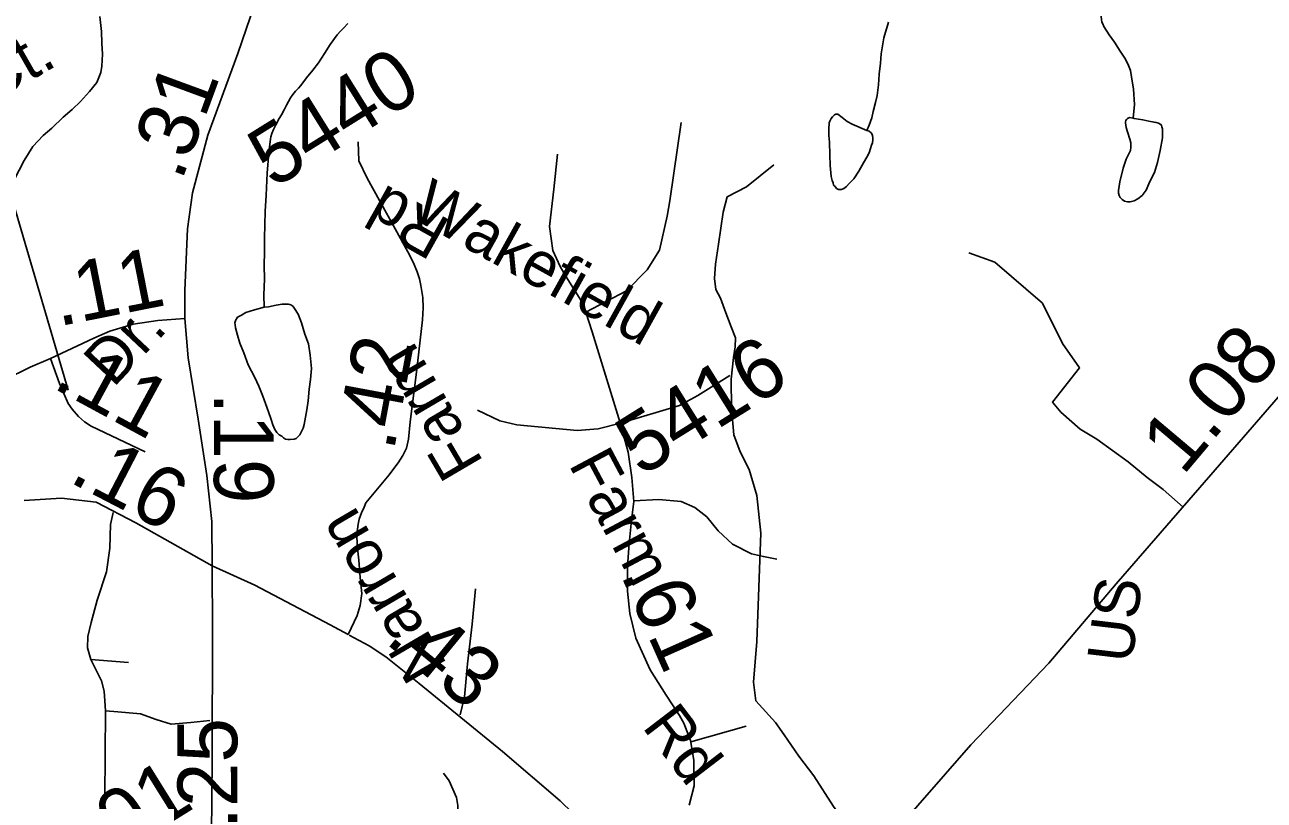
# Model space of a CAD drawing. Extents: x 2001466 to 31450019, y -30647475 to 847247.
# Drawn here: x 2201103 to 2206281, y 766498 to 769739 of the extents above; entities that cross this region are included whole.
import ezdxf

# ---------------------------------------------------------------- set-up
doc = ezdxf.new("R2010")
doc.units = 0
for name, color, linetype in [('Exist Hydrographic Misc Water Feature', 7, 'Continuous'), ('Exist Road Non-System Type 51', 7, 'Continuous'), ('Exist Road Secondary Mileage Hundredths English Label', 7, 'Continuous'), ('Exist Road Secondary Type 51 Attributed', 7, 'Continuous'), ('Exist Road Secondary Type 51 Label', 7, 'Continuous'), ('Exist Road Secondary Type 51 Number Label', 7, 'Continuous')]:
    doc.layers.add(name, color=color, linetype=linetype)

msp = doc.modelspace()

# ---------------------------------------------------------------- linework, layer by layer
at = {"layer": 'Exist Hydrographic Misc Water Feature'}
for points in [[(2205733.8, 769348.9), (2205739.7, 769405.2), (2205735, 769469.2), (2205726.6, 769520.7), (2205722.5, 769546.9), (2205714.3, 769568.9), (2205702, 769594.7), (2205680.1, 769628.4), (2205655.9, 769666.5), (2205633.5, 769696.3), (2205611.4, 769732), (2205607.1, 769742), (2205603.4, 769749.9), (2205601.1, 769760), (2205600.9, 769773.8), (2205603.2, 769784), (2205602.7, 769797.9), (2205604.6, 769806.1)], [(2200855.8, 768749.9), (2200891.5, 768815.9), (2200913.2, 768854), (2200950.7, 768914.5), (2200986, 768962.7), (2201021.9, 769024.6), (2201059.2, 769091.2), (2201101, 769171.3), (2201136.7, 769229.6), (2201180, 769275.8), (2201216.1, 769306), (2201263.4, 769352.4), (2201301, 769384.4), (2201335.2, 769418.6), (2201372.9, 769459.2), (2201404.3, 769497.4), (2201420.3, 769539.2), (2201424.2, 769565.4), (2201427.9, 769615.2), (2201425.2, 769661.4), (2201423, 769711.2), (2201416.6, 769773.1)], [(2202102.7, 768558.3), (2202102.3, 768610.3), (2202103.9, 768676.1), (2202103.5, 768732.2), (2202105.2, 768790.4), (2202104.8, 768846.4), (2202108, 768958.3), (2202111.7, 769026.3), (2202115, 769118.3), (2202122.2, 769204.4), (2202130.2, 769262.4), (2202131.4, 769270.4), (2202135.5, 769284.4), (2202141.7, 769300.5), (2202151.3, 769320.5), (2202165.5, 769346.3), (2202175.3, 769362.7), (2202187.2, 769382.8), (2202196.8, 769402.8), (2202212.6, 769432.9), (2202222.5, 769446.9), (2202234.6, 769460.9), (2202246.5, 769473.3), (2202256.5, 769485.1), (2202279.7, 769517.3), (2202305.9, 769549.4), (2202329.5, 769579.5), (2202355.1, 769617.9), (2202378.7, 769655.7), (2202408.4, 769696.2), (2202422.6, 769712.4), (2202434.5, 769724.4), (2202452.5, 769744.3)], [(2204620.8, 769297.5), (2204630.4, 769319.6), (2204642.1, 769349.5), (2204648.2, 769375.8), (2204657.9, 769413.7), (2204663.8, 769443.6), (2204669.4, 769487.8), (2204673, 769531.9), (2204678.8, 769577.6), (2204680.4, 769617.5), (2204691.9, 769684), (2204711.4, 769750)], [(2204620.8, 769297.5), (2204630.8, 769293.6), (2204640.4, 769285.6), (2204644.7, 769275.7), (2204646.8, 769265.6), (2204646.8, 769257.5), (2204644.7, 769245.7), (2204641.1, 769235.7), (2204637, 769221.7), (2204631, 769203.5), (2204621.2, 769185.5), (2204607.4, 769161.2), (2204587.7, 769127.3), (2204566.2, 769095.3), (2204548, 769074.9), (2204536.3, 769062.9), (2204524.4, 769055), (2204514.7, 769050.7), (2204502.2, 769050.6), (2204494.4, 769054.6), (2204488.7, 769062.8), (2204481.9, 769068.7), (2204480.3, 769078.6), (2204476.4, 769088.5), (2204471.9, 769104.6), (2204468, 769150.3), (2204467.2, 769194.6), (2204464.7, 769248.5), (2204463.1, 769276.4), (2204462.7, 769302.4), (2204464.5, 769328.5), (2204466.1, 769336.3), (2204472.5, 769346.3), (2204478.4, 769354.3), (2204486.2, 769362.5), (2204492.2, 769364.4), (2204500.2, 769364.4), (2204518.2, 769350.8), (2204538.5, 769334.7), (2204560.5, 769322.9), (2204620.8, 769297.5)], [(2205799.8, 769073.6), (2205787.7, 769047.5), (2205772.1, 769025.5), (2205754.1, 769011.2), (2205738.3, 769003.4), (2205721.9, 768999), (2205710.4, 768999.1), (2205697.9, 769001), (2205688.3, 769008.9), (2205680.3, 769016.6), (2205676, 769025), (2205672.3, 769034.9), (2205672.1, 769046.7), (2205677.6, 769082.7), (2205691.5, 769139), (2205705.1, 769176.8), (2205723.1, 769213), (2205724.6, 769227), (2205724.6, 769245.2), (2205720.4, 769260.9), (2205710, 769290.8), (2205704.2, 769308.8), (2205702, 769329), (2205701.8, 769333), (2205704, 769338.8), (2205706.1, 769343), (2205710, 769346.8), (2205718, 769350.9), (2205733.8, 769348.9)], [(2205733.8, 769348.9), (2205737.7, 769347.1), (2205774.2, 769341.2), (2205800, 769335.6), (2205821.7, 769331.5), (2205830.2, 769329.9), (2205840, 769328), (2205846.1, 769323.8), (2205850, 769322), (2205851.9, 769318.1), (2205854.3, 769312), (2205856.4, 769304), (2205856.4, 769293.9), (2205856.6, 769280.1), (2205856.4, 769265.9), (2205846.8, 769213.8), (2205835.1, 769163.6), (2205823.4, 769121.6), (2205811.7, 769099.8), (2205799.8, 769073.6)], [(2202102.7, 768558.3), (2202062.7, 768548.1), (2202027.1, 768536), (2202008.8, 768525.8), (2201996.7, 768519.5), (2201991, 768515.5), (2201989.1, 768511.4), (2201985, 768505.5), (2201983.2, 768501.7), (2201980.9, 768493.5), (2201981.3, 768485.4), (2201983.2, 768471.7), (2201991.4, 768441.7), (2202001.4, 768407.7), (2202018.2, 768367.8), (2202036.3, 768318.1), (2202064.8, 768264.2), (2202081, 768228.6), (2202097.2, 768186.3), (2202109.3, 768156.5), (2202121.6, 768120.6), (2202132, 768089), (2202139.8, 768066.7), (2202148.4, 768046.8), (2202156.2, 768035), (2202166.5, 768025), (2202176.5, 768019), (2202184.5, 768013.3), (2202192.3, 768007.3), (2202202.2, 768005.4), (2202212.4, 768005.5), (2202228.6, 768007.5), (2202236.6, 768009.5), (2202242.2, 768015.6), (2202252.4, 768025.8), (2202258.3, 768035.8), (2202265.9, 768053.7), (2202270, 768067.7), (2202281.5, 768129.7), (2202287.1, 768167.8), (2202290.7, 768215.9), (2202296.7, 768256), (2202300.4, 768301.7), (2202298.3, 768329.6), (2202295.9, 768357.9), (2202287.7, 768405.8), (2202273.5, 768445.7), (2202258.8, 768493.3), (2202244.8, 768529.5), (2202230.5, 768553.2), (2202224.7, 768561.4), (2202216.7, 768567), (2202210.4, 768569.2), (2202204.2, 768570.9), (2202194.4, 768571.2), (2202178.2, 768570.8), (2202153, 768566.5), (2202120.8, 768560.4), (2202102.7, 768558.3)]]:
    msp.add_lwpolyline(points, dxfattribs=at)
at = {"layer": 'Exist Road Non-System Type 51'}
for p, q in [((2201378.5, 767086), (2201536.9, 767073.7)), ((2201439.8, 766871.6), (2201438.1, 766509.9))]:
    msp.add_line(p, q, dxfattribs=at)
for points in [[(2203798.5, 769002.7), (2203845.9, 769330.7)], [(2204157.9, 766914), (2204147.4, 766991.1), (2204161.9, 767161.6), (2204178.9, 767614.2), (2204161.4, 767771.9), (2204129.9, 767880.5), (2204091.3, 767954.2), (2204065.7, 768025), (2204056, 768137.2), (2204054.5, 768257.2), (2204064.4, 768349), (2204071.3, 768392.8), (2204072.1, 768430.8), (2204055, 768477.1), (2204032.2, 768535.6), (2204009.5, 768596), (2203990.2, 768632.4), (2203985.2, 768678.5), (2203988.4, 768738.4), (2204002.1, 768822.2), (2204020.9, 768955.7), (2204038.2, 769019.4), (2204118.5, 769061.9), (2204233, 769152.8)], [(2203447.7, 768537.2), (2203616.8, 768627.2), (2203703.7, 768714.1), (2203755.1, 768797.1), (2203786.7, 768939.4), (2203798.5, 769002.7)], [(2205942.8, 767723.6), (2205859.5, 767797.1), (2205793, 767846.2), (2205712.4, 767912.8), (2205582.8, 768007.4), (2205512.7, 768049.5), (2205432.2, 768119.6), (2205397.2, 768161.7), (2205509.2, 768305.4), (2205439.2, 768407), (2205355.1, 768575.2), (2205155.5, 768747), (2205046.9, 768785.6)], [(2203591.4, 768074.2), (2203838.7, 768147.4), (2203914.9, 768189.4), (2204048.6, 768273.4)], [(2203591.4, 768074.2), (2203498.1, 768050.9), (2203411.1, 768043.1), (2203159.1, 768066.5), (2203087.6, 768083.6), (2202994.3, 768128.7)], [(2203647.4, 767749.6), (2203751.6, 767754.3), (2203844.9, 767746.5), (2203902.5, 767721.6), (2203952.2, 767682.7), (2204000.6, 767623.9), (2204059.7, 767567.9), (2204139, 767527.4), (2204188.8, 767516.5), (2204244.7, 767505.6)], [(2201472.5, 767700.1), (2201461.1, 767650.8), (2201457.8, 767551.9), (2201444.7, 767452.9), (2201405.1, 767334.2), (2201380.8, 767241.4), (2201366.7, 767182.6), (2201364.9, 767135.8), (2201378.5, 767086)], [(2202986.7, 767381.3), (2202971.7, 767233.6), (2202952.3, 767068), (2202939.5, 766930.3), (2202921.9, 766854.7)], [(2201378.5, 767086), (2201423.2, 766996.6), (2201434.9, 766954.2), (2201438.1, 766913.5), (2201439.8, 766871.6)], [(2204643.4, 766257.5), (2204588.7, 766323.4), (2204481.9, 766472.4), (2204399.6, 766600.3), (2204336.5, 766682.7), (2204275.2, 766772.1), (2204240.2, 766822.9), (2204157.9, 766914)], [(2201439.8, 766871.6), (2201491.4, 766867.1), (2201586.4, 766859.4), (2201652.3, 766836.3), (2201714.9, 766816.5), (2201797.3, 766823.1), (2201876.7, 766831.3)], [(2203885.5, 766742.8), (2204117.2, 766808.2)]]:
    msp.add_lwpolyline(points, dxfattribs=at)
at = {"layer": 'Exist Road Secondary Type 51 Attributed'}
for points in [[(2204448.1, 765994.5), (2204500.5, 766069.9), (2204599.9, 766208.2), (2204729.1, 766354.8), (2205056.1, 766729.6), (2205382, 767071), (2205663, 767401.9), (2206059, 767857.4), (2206440.5, 768298.2), (2206826, 768750.6), (2207187.6, 769182), (2207392.1, 769439.6), (2207534.5, 769643.8), (2207818.5, 770057.4), (2208018.9, 770370.5)], [(2202157.6, 770107.8), (2202132, 770027), (2201992.8, 769618.7), (2201867.2, 769277.3), (2201804.4, 769036.5), (2201782.5, 768885.7), (2201772, 768628.1), (2201771.2, 768510.6)], [(2202454.6, 767190.2), (2202492.3, 767270.6), (2202504, 767312.4), (2202511.5, 767362.5), (2202504.8, 767429.3), (2202499, 767501.1), (2202491.5, 767563.8), (2202490.7, 767610.5), (2202495.7, 767652.3), (2202500.7, 767673.2), (2202509.9, 767699.9), (2202520.7, 767723.3), (2202528.2, 767740.8), (2202555.8, 767774.2), (2202625.1, 767858.6), (2202648.4, 767889.5), (2202663.5, 767907.9), (2202682.7, 767938.8), (2202697.7, 767969.7), (2202706, 768007.3), (2202713.6, 768079.1), (2202739.4, 768287.1), (2202764.5, 768505.1), (2202767.8, 768556), (2202766.2, 768598.6), (2202757.8, 768648.7), (2202752, 768677.1), (2202742.8, 768706.4), (2202730.3, 768736.4), (2202711.9, 768774.8), (2202672.7, 768845.8), (2202533.9, 769098.2), (2202499.1, 769170.7), (2202495.4, 769248.8)], [(2203879.1, 766477.4), (2203899.2, 766557.9), (2203898.5, 766666.4), (2203884, 766747.4), (2203856.4, 766820), (2203839, 766853), (2203783, 766937.2), (2203715.6, 767043.3), (2203656.6, 767175.6), (2203631.6, 767279), (2203621, 767372.1), (2203620.8, 767475.5), (2203627.8, 767570.9), (2203638.5, 767668.5), (2203647.1, 767746.8), (2203640, 767847.3), (2203623.7, 767952.8), (2203591.1, 768075.3), (2203473.2, 768455.1), (2203447.5, 768538.4), (2203440.5, 768565.1), (2203365.4, 768685.6), (2203339.8, 768728.5), (2203309, 768795.2), (2203295.6, 768896.2), (2203313.1, 769052.2), (2203329.4, 769198.4)], [(2201771.2, 768510.6), (2201658.5, 768503.1), (2201555.8, 768486.9), (2201458.8, 768459), (2201390.9, 768428.5), (2201210, 768344.4)], [(2201771.2, 768510.6), (2201785.6, 768347.4), (2201826.9, 768090.9), (2201863.6, 767855.3), (2201884, 767663.7), (2201886.1, 767477.3)], [(2201210, 768344.4), (2201126.1, 768307.4), (2201083, 768287.3), (2201036, 768265.3), (2200960.4, 768228.9), (2200838.8, 768177.7), (2200718, 768156.6), (2200633.8, 768142.7), (2200512.5, 768129.5), (2200376.4, 768133.6), (2200271.7, 768148.4), (2200243, 768154.6), (2200172.3, 768175.2)], [(2201210, 768344.4), (2201247.4, 768239.2), (2201284.5, 768155.7), (2201301, 768132.2), (2201326.8, 768101.5), (2201352.7, 768079.5), (2201380.5, 768061.3), (2201605.9, 767954.7)], [(2201886.1, 767477.3), (2201566.4, 767657.4), (2201401.1, 767743.3), (2201256.7, 767760), (2201099.8, 767750.6)], [(2201886.1, 767477.3), (2201886.6, 767207.1), (2201885.5, 766671), (2201882.4, 766350.6), (2201876.1, 766139.3)], [(2202454.6, 767190.2), (2202378.4, 767231.2), (2202064.5, 767396.7), (2201886.1, 767477.3)], [(2203730.5, 766157.3), (2203713.6, 766165.2), (2203553.5, 766288.8), (2203340, 766496.1), (2203099.3, 766701.4), (2202750.9, 766986.2), (2202612.1, 767098.1), (2202541.2, 767143.6), (2202458.9, 767187.9)], [(2202178.6, 766097.5), (2202413.5, 766065.5), (2202475.9, 766057.5), (2202511, 766056.7), (2202567.2, 766059.6), (2202601.9, 766067.3), (2202642.6, 766080.5), (2202675.3, 766095.7), (2202696.4, 766105), (2202719.2, 766118.7), (2202781.6, 766175.4), (2202818.2, 766215), (2202852.5, 766268.5), (2202892, 766362.5), (2202909.2, 766412.9), (2202913.6, 766442.6), (2202912.5, 766476.6), (2202906.9, 766510.2), (2202876.1, 766579.4), (2202853.1, 766611.8)]]:
    msp.add_lwpolyline(points, dxfattribs=at)
at = {"layer": 'Exist Road Secondary Type 51 Number Label'}
msp.add_line((2201284.2, 768212.3), (2200964, 769301), dxfattribs=at)

# ---------------------------------------------------------------- texts
at = {"layer": 'Exist Road Secondary Mileage Hundredths English Label'}
for s, rotation, p in [('.31', 69.8047, (2201757.8, 769081.3)), ('.11', 11.1907, (2201243.1, 768478)), ('1.08', 49.8627, (2205941.4, 767850.8)), ('.42', 79.4144, (2202644.5, 767952.8)), ('.11', 331.5144, (2201213.2, 768224.5)), ('.19', 270.0243, (2201893, 768203.3)), ('.16', 332.5546, (2201281.7, 767831.4)), ('.61', 294.032, (2203590.2, 767443.5)), ('.43', 320.7376, (2202602.7, 767159.9)), ('.25', 90.1164, (2201991.5, 766377.1))]:
    msp.add_text(s, height=250, rotation=rotation, dxfattribs=at).set_placement(p)
at = {"layer": 'Exist Road Secondary Type 51 Label'}
for s, rotation, p in [('Retreat Ct.', 29.7173, (2200177.2, 768962.5)), ('Rd', 150.8143, (2202889.6, 768916.7)), ('Wakefield', 330.9046, (2202712.4, 768935)), ('Dr.', 46.7047, (2201472.3, 768218.8)), ('Farm', 120.3824, (2203022.5, 767910)), ('Farm', 298.0438, (2203373, 767902.5)), ('Narron', 120.3824, (2202870.6, 767063.9)), ('US', 83.2753, (2205730.2, 767066.9)), ('Rd', 307.4702, (2203679, 766805.1))]:
    msp.add_text(s, height=190, rotation=rotation, dxfattribs=at).set_placement(p)
at = {"layer": 'Exist Road Secondary Type 51 Number Label'}
for s, p in [('5440', (2202141.5, 769051.8)), ('5416', (2203677.5, 767847.8)), ('1001', (2201187.3, 766076.4))]:
    msp.add_text(s, height=250, rotation=31.918, dxfattribs=at).set_placement(p)

doc.saveas('drawing.dxf')
